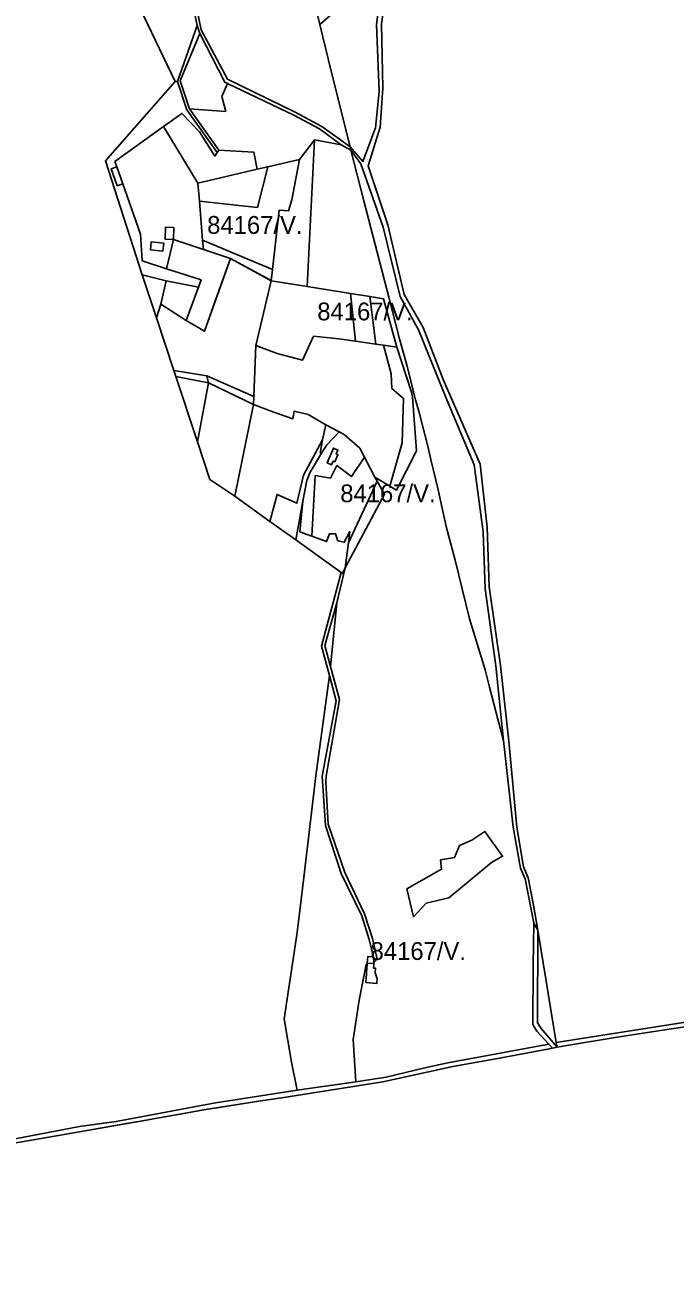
# Model space of a CAD drawing. Extents: x -477304 to -465429, y -1159113 to -1149210.
# Drawn here: x -470704 to -470157, y -1159044 to -1157993 of the extents above; entities that cross this region are included whole.
import ezdxf

# ---------------------------------------------------------------- set-up
doc = ezdxf.new("R2010")
doc.units = 0
for name, color, linetype in [('BPEJ_s', 7, 'Continuous'), ('orna_s', 7, 'Continuous'), ('ostatni_s', 7, 'Continuous'), ('PUPFL_s', 7, 'Continuous'), ('trav_porost_s', 7, 'Continuous')]:
    doc.layers.add(name, color=color, linetype=linetype)

msp = doc.modelspace()

# ---------------------------------------------------------------- linework, layer by layer
at = {"layer": 'BPEJ_s'}
for points in [[(-470497.14, -1158207.81), (-470497.33, -1158207.7), (-470531.42, -1158189.17), (-470538.05, -1158207.71), (-470553.27, -1158250.3), (-470568.87, -1158241.28), (-470558.41, -1158213.21), (-470556.36, -1158207.71), (-470556.17, -1158207.2), (-470585.37, -1158197.74), (-470605.74, -1158191.15), (-470607.18, -1158168.6), (-470622.14, -1158126.25), (-470627.18, -1158112.02), (-470628.76, -1158107.54), (-470587.73, -1158078.09), (-470572.34, -1158067.03), (-470557.48, -1158082.58), (-470544.51, -1158102.98), (-470542.65, -1158099.89), (-470541.3, -1158097.9), (-470511.9, -1158099.54), (-470509.05, -1158113.95), (-470500.04, -1158111.92), (-470473.38, -1158105.91), (-470479.93, -1158139.75), (-470482.6, -1158149.09), (-470490.44, -1158148.42), (-470496.07, -1158198.34), (-470497.13, -1158207.71)], [(-470497.14, -1158207.81), (-470466.8, -1158212.72), (-470430.5, -1158218.59), (-470414.2, -1158221.23), (-470409.12, -1158261.24), (-470426.15, -1158258.76), (-470440.19, -1158256.72), (-470461.59, -1158254.61), (-470470.73, -1158274.59), (-470492.21, -1158269.04), (-470510.1, -1158262.32)], [(-470434.93, -1158449.45), (-470437.19, -1158454.22), (-470438.31, -1158453.42), (-470476.36, -1158425.95), (-470470.39, -1158393.2), (-470467.23, -1158375.87), (-470464.41, -1158368.79), (-470454.72, -1158353.08), (-470455.93, -1158352.91), (-470453.94, -1158341.77), (-470451.3, -1158328.99), (-470440.07, -1158335.06), (-470435.79, -1158337.31), (-470422.62, -1158348.64), (-470418.56, -1158356.43), (-470409.8, -1158373.24), (-470408, -1158376.39), (-470401.7, -1158387.41)], [(-470410.79, -1158781.49), (-470410.72, -1158782.4), (-470416.23, -1158781.97), (-470415.74, -1158776.36), (-470411.16, -1158776.66)]]:
    msp.add_lwpolyline(points, close=True, dxfattribs=at)
for points in [[(-470497.33, -1158207.7), (-470531.42, -1158189.17), (-470538.05, -1158207.71), (-470553.27, -1158250.3), (-470568.87, -1158241.28), (-470558.41, -1158213.21), (-470556.36, -1158207.71), (-470556.17, -1158207.2), (-470585.37, -1158197.74), (-470605.74, -1158191.15), (-470607.18, -1158168.6), (-470622.14, -1158126.25), (-470627.18, -1158112.02), (-470628.76, -1158107.54), (-470587.73, -1158078.09), (-470572.34, -1158067.03), (-470557.48, -1158082.58), (-470544.51, -1158102.98), (-470542.65, -1158099.89), (-470541.3, -1158097.9), (-470511.9, -1158099.54), (-470509.05, -1158113.95), (-470500.04, -1158111.92), (-470473.38, -1158105.91), (-470479.93, -1158139.75), (-470482.6, -1158149.09), (-470490.44, -1158148.42), (-470496.07, -1158198.34), (-470497.13, -1158207.71), (-470497.14, -1158207.81), (-470466.8, -1158212.72), (-470430.5, -1158218.59), (-470414.2, -1158221.23), (-470409.12, -1158261.24), (-470426.15, -1158258.76), (-470440.19, -1158256.72), (-470461.59, -1158254.61), (-470470.73, -1158274.59), (-470492.21, -1158269.04), (-470510.1, -1158262.32), (-470497.14, -1158207.81), (-470497.33, -1158207.7)], [(-470470.39, -1158393.2), (-470467.23, -1158375.87), (-470464.41, -1158368.79), (-470454.72, -1158353.08), (-470455.93, -1158352.91), (-470453.94, -1158341.77), (-470451.3, -1158328.99), (-470440.07, -1158335.06), (-470435.79, -1158337.31), (-470422.62, -1158348.64), (-470418.56, -1158356.43), (-470409.8, -1158373.24), (-470408, -1158376.39), (-470401.7, -1158387.41), (-470434.93, -1158449.45), (-470437.19, -1158454.22), (-470438.31, -1158453.42), (-470476.36, -1158425.95), (-470470.39, -1158393.2)], [(-470415.74, -1158776.36), (-470411.16, -1158776.66), (-470410.79, -1158781.49), (-470410.72, -1158782.4), (-470416.23, -1158781.97), (-470415.74, -1158776.36)], [(-470248.25, -1158851.38), (-470205.81, -1158844.38), (-470162.08, -1158837.62), (-470077.97, -1158825.25)], [(-470541.01, -1158903.42), (-470505.9, -1158897.99), (-470496.2, -1158896.6), (-470486.5, -1158895.21), (-470403.18, -1158881.79), (-470344.16, -1158869.01), (-470305.09, -1158861.97), (-470264.48, -1158854.28)], [(-470264.48, -1158854.28), (-470260.21, -1158853.52), (-470256.51, -1158852.86), (-470248.25, -1158851.38)], [(-470731.84, -1158936.68), (-470669.83, -1158925.85), (-470612.64, -1158915.98), (-470609.99, -1158915.53), (-470606.75, -1158914.97), (-470602.29, -1158914.2), (-470563.15, -1158907.13), (-470557.12, -1158906.04), (-470552.18, -1158905.15), (-470550.84, -1158904.94), (-470541.01, -1158903.42)]]:
    msp.add_lwpolyline(points, dxfattribs=at)
at = {"layer": 'orna_s'}
for points in [[(-470509.05, -1158113.95), (-470558.9, -1158125.88), (-470587.73, -1158078.09), (-470572.34, -1158067.03), (-470557.48, -1158082.58), (-470544.51, -1158102.98), (-470542.65, -1158099.89), (-470541.3, -1158097.9), (-470511.9, -1158099.54)], [(-470557.64, -1158140.88), (-470508.56, -1158146.21), (-470500.04, -1158111.92), (-470473.38, -1158105.91), (-470479.93, -1158139.75), (-470482.6, -1158149.09), (-470490.44, -1158148.42), (-470496.07, -1158198.34), (-470554.88, -1158173.61)], [(-470554.21, -1158181.59), (-470554.88, -1158173.61), (-470496.07, -1158198.34), (-470497.14, -1158207.81), (-470531.42, -1158189.17)], [(-470510.1, -1158262.32), (-470497.14, -1158207.81), (-470466.8, -1158212.72), (-470430.5, -1158218.59), (-470426.15, -1158258.76), (-470440.19, -1158256.72), (-470461.59, -1158254.61), (-470470.73, -1158274.59), (-470492.21, -1158269.04)], [(-470418.56, -1158356.43), (-470409.8, -1158373.24), (-470408, -1158376.39), (-470432.17, -1158428.38), (-470430.98, -1158418.87), (-470435.63, -1158427.84), (-470440.98, -1158426.8), (-470443.05, -1158420.68), (-470448.22, -1158420.76), (-470450.56, -1158427.34), (-470462.91, -1158422.82), (-470460.16, -1158371.76), (-470447.33, -1158373.84), (-470441.94, -1158363.45), (-470429.62, -1158372.59)]]:
    msp.add_lwpolyline(points, close=True, dxfattribs=at)
at = {"layer": 'ostatni_s'}
for p, q in [((-470260.24, -1158853.48), (-470260.25, -1158853.48)), ((-470260.25, -1158853.48), (-470260.21, -1158853.52))]:
    msp.add_line(p, q, dxfattribs=at)
for points in [[(-470566.33, -1157947.76), (-470556.03, -1157996.81), (-470533.93, -1158038.27), (-470477.12, -1158066.13), (-470454.41, -1158078.12), (-470430.79, -1158095.07), (-470430.06, -1158097.97), (-470438.26, -1158093.62), (-470456.46, -1158079.91), (-470478.08, -1158068.47), (-470533.83, -1158041.85), (-470536.21, -1158040.71), (-470557.14, -1157999.83), (-470559.37, -1157993.05), (-470568.53, -1157949.65)], [(-470404.35, -1157991.63), (-470403.09, -1158045.71), (-470405.49, -1158078.61), (-470415.65, -1158111.06), (-470398.95, -1158160.87), (-470385.09, -1158219.48), (-470369.23, -1158247.07), (-470352.34, -1158290.86), (-470321.2, -1158362.1), (-470315.31, -1158415.08), (-470313.56, -1158465.47), (-470303.98, -1158531.66), (-470297.12, -1158595.39), (-470290.32, -1158667.6), (-470284.69, -1158701.09), (-470280.8, -1158710.29), (-470276.33, -1158733.34), (-470272.61, -1158754.31), (-470276.13, -1158748.53), (-470283.41, -1158711.17), (-470287.32, -1158702.26), (-470293.43, -1158667.61), (-470301.56, -1158594.68), (-470307.93, -1158531.85), (-470317.05, -1158467.09), (-470318.8, -1158419.22), (-470326.18, -1158362.68), (-470349.94, -1158306.53), (-470373.12, -1158249.08), (-470388.59, -1158221.26), (-470402.83, -1158162.65), (-470421.8, -1158109.41), (-470430.06, -1158097.97), (-470430.79, -1158095.07), (-470419.92, -1158107.4), (-470409.37, -1158079.1), (-470406.13, -1158048.66), (-470408.4, -1157992.22)], [(-470256.52, -1158852.78), (-470269.88, -1158837.05), (-470272.93, -1158832.35), (-470272.61, -1158754.31), (-470276.13, -1158748.53), (-470276.49, -1158784.26), (-470276.98, -1158833.54), (-470273.47, -1158839.21), (-470263.38, -1158850.11), (-470260.24, -1158853.48)], [(-470078.41, -1158820.73), (-470257.15, -1158848.93), (-470256.52, -1158852.78)], [(-470248.25, -1158851.38), (-470205.81, -1158844.38), (-470162.08, -1158837.62), (-470077.97, -1158825.25)], [(-470260.21, -1158853.52), (-470256.51, -1158852.86), (-470248.25, -1158851.38)]]:
    msp.add_lwpolyline(points, dxfattribs=at)
for points in [[(-470557.14, -1157999.83), (-470573.91, -1158039.67), (-470565.98, -1158063.29), (-470541.3, -1158097.9), (-470542.65, -1158099.89), (-470568.14, -1158064.15), (-470576, -1158040.32), (-470559.37, -1157993.05)], [(-470572.34, -1158067.03), (-470587.73, -1158078.09), (-470628.76, -1158107.54), (-470627.18, -1158112.02), (-470631.86, -1158113.67), (-470626.83, -1158127.91), (-470622.14, -1158126.25), (-470607.18, -1158168.6), (-470605.74, -1158191.15), (-470585.37, -1158197.74), (-470556.17, -1158207.2), (-470558.41, -1158213.21), (-470585.68, -1158207.92), (-470605.84, -1158202.98), (-470636.67, -1158106.87), (-470577.98, -1158040.28), (-470576, -1158040.32), (-470568.14, -1158064.15), (-470542.65, -1158099.89), (-470544.51, -1158102.98), (-470557.48, -1158082.58)], [(-470622.14, -1158126.25), (-470626.83, -1158127.91), (-470631.86, -1158113.67), (-470627.18, -1158112.02)], [(-470579.01, -1158163.09), (-470579.34, -1158173.23), (-470586.41, -1158173), (-470586.08, -1158162.86)], [(-470598.12, -1158175.03), (-470587.67, -1158176.18), (-470588.41, -1158182.91), (-470598.86, -1158181.76)], [(-470551.32, -1158287.81), (-470579.16, -1158283.52), (-470593.85, -1158239.19), (-470590.11, -1158227.54), (-470568.87, -1158241.28), (-470553.27, -1158250.3), (-470531.42, -1158189.17), (-470497.14, -1158207.81), (-470510.1, -1158262.32), (-470511.87, -1158305.3)], [(-470409.12, -1158261.24), (-470402.72, -1158262.17), (-470396.04, -1158286.14), (-470395.59, -1158298.59), (-470385.76, -1158306.92), (-470386.96, -1158344.35), (-470397.38, -1158380.61), (-470409.8, -1158373.24), (-470418.56, -1158356.43), (-470422.62, -1158348.64), (-470435.79, -1158337.31), (-470440.07, -1158335.06), (-470451.3, -1158328.99), (-470466.18, -1158320.47), (-470477.73, -1158317.5), (-470478.87, -1158323.99), (-470495.86, -1158318.16), (-470512.15, -1158312.01), (-470511.87, -1158305.3), (-470510.1, -1158262.32), (-470492.21, -1158269.04), (-470470.73, -1158274.59), (-470461.59, -1158254.61), (-470440.19, -1158256.72), (-470426.15, -1158258.76)], [(-470391.35, -1158263.82), (-470379.16, -1158301.69), (-470378.11, -1158305.42), (-470374.92, -1158351.1), (-470391.76, -1158383.94), (-470397.38, -1158380.61), (-470386.96, -1158344.35), (-470385.76, -1158306.92), (-470395.59, -1158298.59), (-470396.04, -1158286.14), (-470402.72, -1158262.17)], [(-470527.81, -1158389.22), (-470512.15, -1158312.01), (-470495.86, -1158318.16), (-470478.87, -1158323.99), (-470477.73, -1158317.5), (-470466.18, -1158320.47), (-470451.3, -1158328.99), (-470453.94, -1158341.77), (-470469.96, -1158371.44), (-470475.51, -1158395.15), (-470492.23, -1158387.7), (-470498.26, -1158410.32)], [(-470444.79, -1158348.69), (-470441.02, -1158350.31), (-470442.45, -1158353.6), (-470440.93, -1158354.26), (-470443.51, -1158360.23), (-470445.03, -1158359.58), (-470446.37, -1158362.68), (-470450.13, -1158361.05)], [(-470454.17, -1158624.79), (-470442.55, -1158561.38), (-470447.98, -1158540.1), (-470454.85, -1158515.42), (-470438.31, -1158453.42), (-470437.19, -1158454.22), (-470434.93, -1158449.45), (-470441.83, -1158478.88), (-470452.01, -1158514.89), (-470447.21, -1158532.44), (-470439.59, -1158560.3), (-470450.8, -1158624.66), (-470451.04, -1158629.73), (-470449.16, -1158664.98), (-470435.17, -1158705.86), (-470418.55, -1158740.55), (-470411.93, -1158761.35), (-470408, -1158778.62), (-470410.79, -1158781.49), (-470411.16, -1158776.66), (-470414.94, -1158761.43), (-470420.8, -1158742.21), (-470438.13, -1158706.64), (-470451.45, -1158666.36)], [(-470417.2, -1158794.38), (-470416.96, -1158791.33), (-470416.83, -1158789.65), (-470416.33, -1158783.25), (-470416.23, -1158781.97), (-470410.72, -1158782.4), (-470410.82, -1158783.74), (-470411.02, -1158786.23), (-470409.3, -1158786.36), (-470409.6, -1158790.22), (-470407.81, -1158795.12), (-470408.12, -1158799.06), (-470417.51, -1158798.31)]]:
    msp.add_lwpolyline(points, close=True, dxfattribs=at)
at = {"layer": 'PUPFL_s'}
msp.add_line((-470260.25, -1158853.48), (-470260.24, -1158853.48), dxfattribs=at)
for points in [[(-470078.41, -1158820.73), (-470257.15, -1158848.93), (-470272.61, -1158754.31), (-470276.33, -1158733.34), (-470280.8, -1158710.29), (-470284.69, -1158701.09), (-470290.32, -1158667.6), (-470297.12, -1158595.39), (-470303.98, -1158531.66), (-470313.56, -1158465.47), (-470315.31, -1158415.08), (-470321.2, -1158362.1), (-470352.34, -1158290.86), (-470369.23, -1158247.07), (-470385.09, -1158219.48), (-470398.95, -1158160.87), (-470415.65, -1158111.06), (-470405.49, -1158078.61), (-470403.09, -1158045.71), (-470404.35, -1157991.63), (-470397.36, -1157942.93), (-469953.75, -1157587.77)], [(-470604.59, -1157984.62), (-470577.98, -1158040.28), (-470636.67, -1158106.87), (-470605.84, -1158202.98), (-470593.85, -1158239.19), (-470579.16, -1158283.52), (-470577.52, -1158288.46), (-470559.3, -1158343.45)], [(-470559.3, -1158343.45), (-470548.86, -1158374.97), (-470527.81, -1158389.22), (-470498.26, -1158410.32), (-470476.36, -1158425.95), (-470438.31, -1158453.42), (-470454.85, -1158515.42), (-470447.98, -1158540.1), (-470459.69, -1158624.4), (-470469.76, -1158709.89), (-470475.22, -1158756.26), (-470486.3, -1158828.8), (-470480.06, -1158865.44), (-470475.17, -1158888.79)], [(-470260.24, -1158853.48), (-470263.38, -1158850.11), (-470348.39, -1158865.85), (-470367.72, -1158870.18), (-470400.38, -1158877.99), (-470425.96, -1158881.82), (-470475.17, -1158888.79), (-470522.12, -1158896.12), (-470544.03, -1158899.54), (-470627.64, -1158915.36), (-470658.51, -1158919.5), (-470765.66, -1158940.03), (-470798.27, -1158945.34), (-470844.24, -1158955.48), (-470867.06, -1158959.06), (-470911.78, -1158968.97), (-471092.36, -1159004.59), (-471152.65, -1159017.86), (-471286.02, -1159043.61)], [(-471254.45, -1159041.38), (-471174.71, -1159025.92), (-471150.91, -1159021.3), (-471084.88, -1159007.66), (-471013.36, -1158993.64), (-470939.44, -1158978.32), (-470873.27, -1158964.2), (-470798.27, -1158949.14), (-470780.79, -1158945.73), (-470768.71, -1158943.55), (-470731.84, -1158936.68), (-470669.83, -1158925.85), (-470602.29, -1158914.2), (-470552.18, -1158905.15), (-470505.9, -1158897.99), (-470486.5, -1158895.21), (-470403.18, -1158881.79), (-470344.16, -1158869.01), (-470305.09, -1158861.97), (-470264.48, -1158854.28)], [(-470264.48, -1158854.28), (-470260.21, -1158853.52), (-470260.25, -1158853.48)], [(-470475.17, -1158888.79), (-470522.12, -1158896.12), (-470544.03, -1158899.54), (-470627.64, -1158915.36), (-470658.51, -1158919.5), (-470765.66, -1158940.03), (-470798.27, -1158945.34), (-470844.24, -1158955.48), (-470867.06, -1158959.06), (-470911.78, -1158968.97), (-471092.36, -1159004.59), (-471152.65, -1159017.86), (-471286.02, -1159043.61)]]:
    msp.add_lwpolyline(points, dxfattribs=at)
for points in [[(-470558.95, -1157842.52), (-470498.93, -1157808.51), (-470495.9, -1157824.87), (-470492.21, -1157842.38), (-470487.17, -1157862.84), (-470481.98, -1157883.89), (-470471.3, -1157930.03), (-470468.21, -1157942.45), (-470467.87, -1157943.81), (-470467.83, -1157943.98), (-470463.7, -1157960.6), (-470456.14, -1157992.28), (-470446.8, -1158031.45), (-470430.79, -1158095.07), (-470454.41, -1158078.12), (-470477.12, -1158066.13), (-470533.93, -1158038.27), (-470556.03, -1157996.81), (-470566.33, -1157947.76), (-470533.32, -1157918.07), (-470522.57, -1157908.58), (-470533.57, -1157902.29), (-470566.95, -1157856.19), (-470564.43, -1157850.96)], [(-470577.98, -1158040.28), (-470604.59, -1157984.62), (-470589.04, -1157967.75), (-470568.53, -1157949.65), (-470559.37, -1157993.05), (-470576, -1158040.32)], [(-470456.14, -1157992.28), (-470432.58, -1157971.85), (-470402.86, -1157948.08), (-470408.4, -1157992.22), (-470406.13, -1158048.66), (-470409.37, -1158079.1), (-470419.92, -1158107.4), (-470430.79, -1158095.07), (-470446.8, -1158031.45)], [(-470536.21, -1158040.71), (-470533.83, -1158041.85), (-470538.74, -1158052.72), (-470535.43, -1158065.38), (-470565.98, -1158063.29), (-470573.91, -1158039.67), (-470557.14, -1157999.83)], [(-470535.43, -1158065.38), (-470538.74, -1158052.72), (-470533.83, -1158041.85), (-470478.08, -1158068.47), (-470456.46, -1158079.91), (-470438.26, -1158093.62), (-470460.61, -1158089.39), (-470473.38, -1158105.91), (-470500.04, -1158111.92), (-470509.05, -1158113.95), (-470511.9, -1158099.54), (-470541.3, -1158097.9), (-470565.98, -1158063.29)], [(-470496.07, -1158198.34), (-470490.44, -1158148.42), (-470482.6, -1158149.09), (-470479.93, -1158139.75), (-470473.38, -1158105.91), (-470460.61, -1158089.39), (-470466.8, -1158212.72), (-470497.14, -1158207.81)], [(-470414.2, -1158221.23), (-470430.5, -1158218.59), (-470466.8, -1158212.72), (-470460.61, -1158089.39), (-470438.26, -1158093.62), (-470430.06, -1158097.97), (-470419.29, -1158140.76), (-470403.7, -1158200.12), (-470398.18, -1158221.77), (-470389.18, -1158256.77), (-470382.52, -1158280.8), (-470377.36, -1158301.37), (-470379.16, -1158301.69), (-470391.35, -1158263.82), (-470402.58, -1158223.11)], [(-470330.34, -1158492.27), (-470342.29, -1158443.11), (-470349.72, -1158414.63), (-470356.64, -1158383.8), (-470362.84, -1158358.29), (-470365.38, -1158347.13), (-470372.59, -1158318.65), (-470375.68, -1158308.07), (-470377.36, -1158301.37), (-470382.52, -1158280.8), (-470389.18, -1158256.77), (-470398.18, -1158221.77), (-470403.7, -1158200.12), (-470419.29, -1158140.76), (-470430.06, -1158097.97), (-470421.8, -1158109.41), (-470402.83, -1158162.65), (-470388.59, -1158221.26), (-470373.12, -1158249.08), (-470349.94, -1158306.53), (-470326.18, -1158362.68), (-470318.8, -1158419.22), (-470317.05, -1158467.09), (-470307.93, -1158531.85), (-470301.56, -1158594.68), (-470306.29, -1158576.62), (-470313.33, -1158549.92), (-470317.16, -1158535.27)], [(-470593.85, -1158239.19), (-470605.84, -1158202.98), (-470585.68, -1158207.92), (-470590.11, -1158227.54)], [(-470558.41, -1158213.21), (-470568.87, -1158241.28), (-470590.11, -1158227.54), (-470585.68, -1158207.92)], [(-470402.72, -1158262.17), (-470409.12, -1158261.24), (-470414.2, -1158221.23), (-470402.58, -1158223.11), (-470391.35, -1158263.82)], [(-470577.52, -1158288.46), (-470579.16, -1158283.52), (-470551.32, -1158287.81), (-470550.05, -1158293.84)], [(-470577.52, -1158288.46), (-470550.05, -1158293.84), (-470559.3, -1158343.45)], [(-470511.87, -1158305.3), (-470512.15, -1158312.01), (-470550.05, -1158293.84), (-470551.32, -1158287.81)], [(-470559.3, -1158343.45), (-470550.05, -1158293.84), (-470512.15, -1158312.01), (-470527.81, -1158389.22), (-470548.86, -1158374.97)], [(-470411.02, -1158786.23), (-470410.82, -1158783.74), (-470410.72, -1158782.4), (-470410.79, -1158781.49), (-470408, -1158778.62), (-470411.93, -1158761.35), (-470418.55, -1158740.55), (-470435.17, -1158705.86), (-470449.16, -1158664.98), (-470451.04, -1158629.73), (-470450.8, -1158624.66), (-470439.59, -1158560.3), (-470447.21, -1158532.44), (-470441.83, -1158478.88), (-470434.93, -1158449.45), (-470401.7, -1158387.41), (-470408, -1158376.39), (-470409.8, -1158373.24), (-470397.38, -1158380.61), (-470391.76, -1158383.94), (-470374.92, -1158351.1), (-470378.11, -1158305.42), (-470379.16, -1158301.69), (-470377.36, -1158301.37), (-470375.68, -1158308.07), (-470372.59, -1158318.65), (-470365.38, -1158347.13), (-470362.84, -1158358.29), (-470356.64, -1158383.8), (-470349.72, -1158414.63), (-470342.29, -1158443.11), (-470330.34, -1158492.27), (-470317.16, -1158535.27), (-470313.33, -1158549.92), (-470306.29, -1158576.62), (-470301.56, -1158594.68), (-470293.43, -1158667.61), (-470287.32, -1158702.26), (-470283.41, -1158711.17), (-470276.13, -1158748.53), (-470276.49, -1158784.26), (-470276.98, -1158833.54), (-470273.47, -1158839.21), (-470263.38, -1158850.11), (-470348.39, -1158865.85), (-470367.72, -1158870.18), (-470400.38, -1158877.99), (-470425.96, -1158881.82), (-470428.08, -1158846.41), (-470423.1, -1158813.29), (-470417.31, -1158783.19), (-470416.33, -1158783.25), (-470416.83, -1158789.65), (-470416.96, -1158791.33), (-470417.2, -1158794.38), (-470417.51, -1158798.31), (-470408.12, -1158799.06), (-470407.81, -1158795.12), (-470409.6, -1158790.22), (-470409.3, -1158786.36)], [(-470492.23, -1158387.7), (-470475.51, -1158395.15), (-470469.96, -1158371.44), (-470453.94, -1158341.77), (-470455.93, -1158352.91), (-470454.72, -1158353.08), (-470464.41, -1158368.79), (-470467.23, -1158375.87), (-470470.39, -1158393.2), (-470476.36, -1158425.95), (-470498.26, -1158410.32)], [(-470447.21, -1158532.44), (-470452.01, -1158514.89), (-470441.83, -1158478.88)], [(-470442.55, -1158561.38), (-470454.17, -1158624.79), (-470451.45, -1158666.36), (-470438.13, -1158706.64), (-470420.8, -1158742.21), (-470414.94, -1158761.43), (-470411.16, -1158776.66), (-470415.74, -1158776.36), (-470416.23, -1158781.97), (-470416.33, -1158783.25), (-470417.31, -1158783.19), (-470423.1, -1158813.29), (-470428.08, -1158846.41), (-470425.96, -1158881.82), (-470475.17, -1158888.79), (-470480.06, -1158865.44), (-470486.3, -1158828.8), (-470475.22, -1158756.26), (-470469.76, -1158709.89), (-470459.69, -1158624.4), (-470447.98, -1158540.1)], [(-470338.56, -1158683.11), (-470342.88, -1158693.2), (-470354.56, -1158695.24), (-470353.73, -1158703.06), (-470383.03, -1158719.6), (-470377.5, -1158742.99), (-470366.62, -1158731.63), (-470347.53, -1158727.07), (-470311.75, -1158697.43), (-470302.38, -1158692.05), (-470317.28, -1158671.17), (-470328.13, -1158678.67)], [(-470383.03, -1158719.6), (-470353.73, -1158703.06), (-470354.56, -1158695.24), (-470342.88, -1158693.2), (-470338.56, -1158683.11), (-470328.13, -1158678.67), (-470317.28, -1158671.17), (-470302.38, -1158692.05), (-470311.75, -1158697.43), (-470347.53, -1158727.07), (-470366.62, -1158731.63), (-470377.5, -1158742.99)], [(-470256.52, -1158852.78), (-470269.88, -1158837.05), (-470272.93, -1158832.35), (-470272.61, -1158754.31), (-470257.15, -1158848.93)]]:
    msp.add_lwpolyline(points, close=True, dxfattribs=at)
at = {"layer": 'trav_porost_s'}
for points in [[(-470585.37, -1158197.74), (-470605.74, -1158191.15), (-470607.18, -1158168.6), (-470622.14, -1158126.25), (-470627.18, -1158112.02), (-470628.76, -1158107.54), (-470587.73, -1158078.09), (-470558.9, -1158125.88), (-470557.64, -1158140.88), (-470554.88, -1158173.61), (-470554.21, -1158181.59), (-470579.34, -1158173.23), (-470579.01, -1158163.09), (-470586.08, -1158162.86), (-470586.41, -1158173), (-470579.34, -1158173.23)], [(-470509.05, -1158113.95), (-470500.04, -1158111.92), (-470508.56, -1158146.21), (-470557.64, -1158140.88), (-470558.9, -1158125.88)], [(-470598.86, -1158181.76), (-470588.41, -1158182.91), (-470587.67, -1158176.18), (-470598.12, -1158175.03)], [(-470558.41, -1158213.21), (-470556.17, -1158207.2), (-470585.37, -1158197.74), (-470579.34, -1158173.23), (-470554.21, -1158181.59), (-470531.42, -1158189.17), (-470553.27, -1158250.3), (-470568.87, -1158241.28)], [(-470430.5, -1158218.59), (-470414.2, -1158221.23), (-470409.12, -1158261.24), (-470426.15, -1158258.76)], [(-470453.94, -1158341.77), (-470451.3, -1158328.99), (-470440.07, -1158335.06), (-470450.35, -1158346), (-470454.72, -1158353.08), (-470455.93, -1158352.91)], [(-470470.39, -1158393.2), (-470467.23, -1158375.87), (-470464.41, -1158368.79), (-470454.72, -1158353.08), (-470450.35, -1158346), (-470440.07, -1158335.06), (-470435.79, -1158337.31), (-470422.62, -1158348.64), (-470418.56, -1158356.43), (-470429.62, -1158372.59), (-470441.94, -1158363.45), (-470447.33, -1158373.84), (-470460.16, -1158371.76), (-470462.91, -1158422.82), (-470473.03, -1158419.12)], [(-470440.93, -1158354.26), (-470442.45, -1158353.6), (-470441.02, -1158350.31), (-470444.79, -1158348.69), (-470450.13, -1158361.05), (-470446.37, -1158362.68), (-470445.03, -1158359.58), (-470443.51, -1158360.23)], [(-470434.93, -1158449.45), (-470432.17, -1158428.38), (-470408, -1158376.39), (-470401.7, -1158387.41)], [(-470450.56, -1158427.34), (-470448.22, -1158420.76), (-470443.05, -1158420.68), (-470440.98, -1158426.8), (-470435.63, -1158427.84), (-470430.98, -1158418.87), (-470432.17, -1158428.38), (-470434.93, -1158449.45), (-470437.19, -1158454.22), (-470438.31, -1158453.42), (-470476.36, -1158425.95), (-470470.39, -1158393.2), (-470473.03, -1158419.12), (-470462.91, -1158422.82)], [(-470410.72, -1158782.4), (-470416.23, -1158781.97), (-470415.74, -1158776.36), (-470411.16, -1158776.66), (-470410.79, -1158781.49)]]:
    msp.add_lwpolyline(points, close=True, dxfattribs=at)

# ---------------------------------------------------------------- texts
at = {"layer": 'BPEJ_s'}
for p in [(-470551.07, -1158168.4), (-470458.37, -1158241.2), (-470439.03, -1158394.25), (-470413.48, -1158779.35)]:
    msp.add_text('84167/V.', height=15, dxfattribs=at).set_placement(p)

doc.saveas('drawing.dxf')
